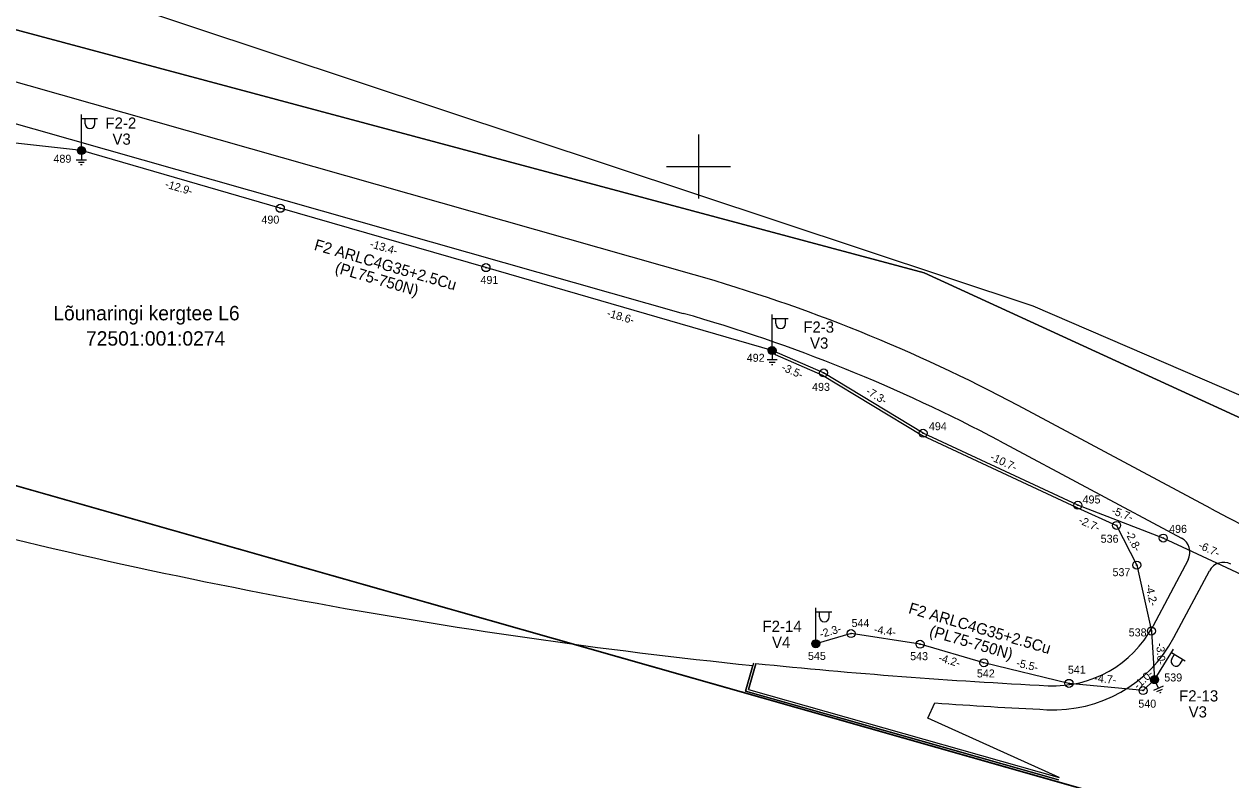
# Model space of a CAD drawing. Extents: x 528816 to 533196, y 6574767 to 6575847.
# Drawn here: x 530507.9 to 530583.3, y 6575161.7 to 6575208.9 of the extents above; entities that cross this region are included whole.
import ezdxf

# ---------------------------------------------------------------- set-up
doc = ezdxf.new("R2010")
doc.units = 0
for name, color, linetype in [('JOONSIDE', 7, 'Continuous'), ('KOORDPUNKT', 7, 'Continuous'), ('MOOTPIIR', 7, 'Continuous'), ('MPKAABEL', 7, 'Continuous'), ('PIIR', 7, 'Continuous'), ('POST', 7, 'Continuous'), ('TEE', 7, 'Continuous'), ('VORK', 7, 'Continuous')]:
    doc.layers.add(name, color=color, linetype=linetype)

msp = doc.modelspace()

# ---------------------------------------------------------------- linework, layer by layer
at = {"layer": 'KOORDPUNKT'}
for centre, radius in [((530511.449, 6575200.995), 0.25), ((530511.449, 6575200.995), 0.025), ((530511.449, 6575200.995), 0.0221), ((530511.449, 6575200.995), 0.0191), ((530511.449, 6575200.995), 0.0161), ((530511.449, 6575200.995), 0.0132), ((530511.449, 6575200.995), 0.0102), ((530511.449, 6575200.995), 0.00726), ((530511.449, 6575200.995), 0.0043), ((530523.878, 6575197.39), 0.25), ((530523.878, 6575197.39), 0.025), ((530523.878, 6575197.39), 0.0221), ((530523.878, 6575197.39), 0.0191), ((530523.878, 6575197.39), 0.0161), ((530523.878, 6575197.39), 0.0132), ((530523.878, 6575197.39), 0.0102), ((530523.878, 6575197.39), 0.00726), ((530523.878, 6575197.39), 0.0043), ((530536.726, 6575193.685), 0.25), ((530536.726, 6575193.685), 0.025), ((530536.726, 6575193.685), 0.0221), ((530536.726, 6575193.685), 0.0191), ((530536.726, 6575193.685), 0.0161), ((530536.726, 6575193.685), 0.0132), ((530536.726, 6575193.685), 0.0102), ((530536.726, 6575193.685), 0.00726), ((530536.726, 6575193.685), 0.0043), ((530554.604, 6575188.508), 0.25), ((530554.604, 6575188.508), 0.025), ((530554.604, 6575188.508), 0.0221), ((530554.604, 6575188.508), 0.0191), ((530554.604, 6575188.508), 0.0161), ((530554.604, 6575188.508), 0.0132), ((530554.604, 6575188.508), 0.0102), ((530554.604, 6575188.508), 0.00726), ((530554.604, 6575188.508), 0.0043), ((530557.816, 6575187.112), 0.25), ((530557.816, 6575187.112), 0.025), ((530557.816, 6575187.112), 0.0221), ((530557.816, 6575187.112), 0.0191), ((530557.816, 6575187.112), 0.0161), ((530557.816, 6575187.112), 0.0132), ((530557.816, 6575187.112), 0.0102), ((530557.816, 6575187.112), 0.00726), ((530557.816, 6575187.112), 0.0043), ((530564.032, 6575183.347), 0.25), ((530564.032, 6575183.347), 0.025), ((530564.032, 6575183.347), 0.0221), ((530564.032, 6575183.347), 0.0191), ((530564.032, 6575183.347), 0.0161), ((530564.032, 6575183.347), 0.0132), ((530564.032, 6575183.347), 0.0102), ((530564.032, 6575183.347), 0.00726), ((530564.032, 6575183.347), 0.0043), ((530573.702, 6575178.845), 0.25), ((530573.702, 6575178.845), 0.025), ((530573.702, 6575178.845), 0.0221), ((530573.702, 6575178.845), 0.0191), ((530573.702, 6575178.845), 0.0161), ((530573.702, 6575178.845), 0.0132), ((530573.702, 6575178.845), 0.0102), ((530573.702, 6575178.845), 0.00726), ((530573.702, 6575178.845), 0.0043), ((530576.124, 6575177.586), 0.25), ((530576.124, 6575177.586), 0.025), ((530576.124, 6575177.586), 0.0221), ((530576.124, 6575177.586), 0.0191), ((530576.124, 6575177.586), 0.0161), ((530576.124, 6575177.586), 0.0132), ((530576.124, 6575177.586), 0.0102), ((530576.124, 6575177.586), 0.00726), ((530576.124, 6575177.586), 0.0043), ((530579.039, 6575176.797), 0.25), ((530579.039, 6575176.797), 0.025), ((530579.039, 6575176.797), 0.0221), ((530579.039, 6575176.797), 0.0191), ((530579.039, 6575176.797), 0.0161), ((530579.039, 6575176.797), 0.0132), ((530579.039, 6575176.797), 0.0102), ((530579.039, 6575176.797), 0.00726), ((530579.039, 6575176.797), 0.0043), ((530577.384, 6575175.104), 0.25), ((530577.384, 6575175.104), 0.025), ((530577.384, 6575175.104), 0.0221), ((530577.384, 6575175.104), 0.0191), ((530577.384, 6575175.104), 0.0161), ((530577.384, 6575175.104), 0.0132), ((530577.384, 6575175.104), 0.0102), ((530577.384, 6575175.104), 0.00726), ((530577.384, 6575175.104), 0.0043), ((530559.535, 6575170.833), 0.25), ((530578.298, 6575170.991), 0.25), ((530578.298, 6575170.991), 0.025), ((530578.298, 6575170.991), 0.0221), ((530578.298, 6575170.991), 0.0191), ((530578.298, 6575170.991), 0.0161), ((530578.298, 6575170.991), 0.0132), ((530578.298, 6575170.991), 0.0102), ((530557.332, 6575170.197), 0.25), ((530559.535, 6575170.833), 0.025), ((530559.535, 6575170.833), 0.0221), ((530559.535, 6575170.833), 0.0191), ((530559.535, 6575170.833), 0.0161), ((530559.535, 6575170.833), 0.0132), ((530559.535, 6575170.833), 0.0102), ((530559.535, 6575170.833), 0.00726), ((530559.535, 6575170.833), 0.0043), ((530563.843, 6575170.167), 0.25), ((530578.298, 6575170.991), 0.00726), ((530578.298, 6575170.991), 0.0043), ((530557.332, 6575170.197), 0.025), ((530557.332, 6575170.197), 0.0221), ((530557.332, 6575170.197), 0.0191), ((530557.332, 6575170.197), 0.0161), ((530557.332, 6575170.197), 0.0132), ((530557.332, 6575170.197), 0.0102), ((530557.332, 6575170.197), 0.00726), ((530557.332, 6575170.197), 0.0043), ((530563.843, 6575170.167), 0.025), ((530563.843, 6575170.167), 0.0221), ((530563.843, 6575170.167), 0.0191), ((530563.843, 6575170.167), 0.0161), ((530563.843, 6575170.167), 0.0132), ((530563.843, 6575170.167), 0.0102), ((530563.843, 6575170.167), 0.00726), ((530563.843, 6575170.167), 0.0043), ((530567.83, 6575169.004), 0.25), ((530567.83, 6575169.004), 0.025), ((530567.83, 6575169.004), 0.0221), ((530567.83, 6575169.004), 0.0191), ((530567.83, 6575169.004), 0.0161), ((530567.83, 6575169.004), 0.0132), ((530567.83, 6575169.004), 0.0102), ((530567.83, 6575169.004), 0.00726), ((530567.83, 6575169.004), 0.0043), ((530578.498, 6575167.953), 0.25), ((530573.148, 6575167.723), 0.25), ((530573.148, 6575167.723), 0.025), ((530573.148, 6575167.723), 0.0221), ((530573.148, 6575167.723), 0.0191), ((530573.148, 6575167.723), 0.0161), ((530573.148, 6575167.723), 0.0132), ((530573.148, 6575167.723), 0.0102), ((530573.148, 6575167.723), 0.00726), ((530573.148, 6575167.723), 0.0043), ((530577.776, 6575167.271), 0.25), ((530577.776, 6575167.271), 0.025), ((530577.776, 6575167.271), 0.0221), ((530577.776, 6575167.271), 0.0191), ((530577.776, 6575167.271), 0.0161), ((530577.776, 6575167.271), 0.0132), ((530577.776, 6575167.271), 0.0102), ((530577.776, 6575167.271), 0.00726), ((530577.776, 6575167.271), 0.0043), ((530578.498, 6575167.953), 0.025), ((530578.498, 6575167.953), 0.0221), ((530578.498, 6575167.953), 0.0191), ((530578.498, 6575167.953), 0.0161), ((530578.498, 6575167.953), 0.0132), ((530578.498, 6575167.953), 0.0102), ((530578.498, 6575167.953), 0.00726), ((530578.498, 6575167.953), 0.0043)]:
    msp.add_circle(centre, radius, dxfattribs=at)
at = {"layer": 'MOOTPIIR'}
msp.add_lwpolyline([(530186.937, 6575318.1), (530254.624, 6575284.971), (530455.781, 6575231.107), (530491.77, 6575267.096), (530520.371, 6575255.894), (530510.599, 6575211.325), (530570.898, 6575191.304), (530636.679, 6575162.942), (531283.05, 6574977.754)], dxfattribs=at)
at = {"layer": 'MPKAABEL'}
for points in [[(530554.604, 6575188.508), (530536.726, 6575193.685), (530523.878, 6575197.39), (530511.449, 6575200.995), (530496.655, 6575202.647), (530495.158, 6575201.992), (530493.611, 6575198.203), (530492.034, 6575196.102)], [(530554.604, 6575188.508), (530536.726, 6575193.685), (530523.878, 6575197.39), (530511.449, 6575200.995), (530496.655, 6575202.647), (530495.158, 6575201.992), (530493.611, 6575198.203), (530492.034, 6575196.102)], [(530511.767, 6575200.405), (530511.132, 6575200.405)], [(530511.449, 6575200.745), (530511.449, 6575200.405)], [(530511.633, 6575200.255), (530511.266, 6575200.255)], [(530511.5, 6575200.105), (530511.4, 6575200.105)], [(530554.604, 6575188.508), (530554.786, 6575188.266), (530557.747, 6575186.978), (530563.961, 6575183.214), (530573.643, 6575178.707), (530576.124, 6575177.586), (530577.384, 6575175.104), (530578.298, 6575170.991), (530578.498, 6575167.953), (530577.776, 6575167.271), (530573.148, 6575167.723), (530567.83, 6575169.004), (530563.843, 6575170.167), (530559.535, 6575170.833), (530557.332, 6575170.197)], [(530554.604, 6575188.508), (530554.786, 6575188.266), (530557.747, 6575186.978), (530563.961, 6575183.214), (530573.643, 6575178.707), (530576.124, 6575177.586), (530577.384, 6575175.104), (530578.298, 6575170.991), (530578.498, 6575167.953), (530577.776, 6575167.271), (530573.148, 6575167.723), (530567.83, 6575169.004), (530563.843, 6575170.167), (530559.535, 6575170.833), (530557.332, 6575170.197)], [(530585.152, 6575173.935), (530579.039, 6575176.797), (530573.702, 6575178.845), (530564.032, 6575183.347), (530557.816, 6575187.112), (530554.604, 6575188.508)], [(530585.152, 6575173.935), (530579.039, 6575176.797), (530573.702, 6575178.845), (530564.032, 6575183.347), (530557.816, 6575187.112), (530554.604, 6575188.508)], [(530554.922, 6575187.919), (530554.287, 6575187.919)], [(530554.788, 6575187.769), (530554.421, 6575187.769)], [(530554.655, 6575187.619), (530554.555, 6575187.619)], [(530554.604, 6575188.258), (530554.604, 6575187.919)], [(530579.023, 6575167.536), (530578.438, 6575167.286)], [(530578.597, 6575167.723), (530578.73, 6575167.411)], [(530578.959, 6575167.345), (530578.62, 6575167.201)], [(530578.894, 6575167.155), (530578.803, 6575167.115)]]:
    msp.add_lwpolyline(points, dxfattribs=at)
at = {"layer": 'PIIR'}
for points in [[(531020.33, 6575014.24), (530966.07, 6575030.24), (530793.5, 6575079.3), (530278.67, 6575225.64), (530265.8, 6575197.59), (530166.23, 6575226.19), (530152.8, 6575230.08), (530063.81, 6575254.65), (529885.42, 6575305.46), (529685.86, 6575362.65), (529644.23, 6575374.4), (529496.38, 6575415.64), (529572.28, 6575460.11), (530185.04, 6575286.93), (530470.09, 6575205.98), (530493.49, 6575199.35), (530487.53, 6575185.69), (530728.61, 6575117.21), (530740.69, 6575113.94), (530801.34, 6575096.61), (530968.39, 6575049.03), (530969.25, 6575061.78), (530969.57, 6575066.46)], [(530920.711, 6575043.135), (530793.5, 6575079.3), (530278.67, 6575225.64), (530265.8, 6575197.59), (530166.23, 6575226.19), (530152.8, 6575230.08), (530063.81, 6575254.65), (529885.42, 6575305.46), (529685.86, 6575362.65), (529644.23, 6575374.4), (529496.38, 6575415.64), (529572.28, 6575460.11), (530185.04, 6575286.93), (530470.09, 6575205.98), (530493.49, 6575199.35), (530487.53, 6575185.69), (530728.61, 6575117.21), (530740.69, 6575113.94), (530801.34, 6575096.61), (530931.027, 6575059.672)]]:
    msp.add_lwpolyline(points, dxfattribs=at)
for points in [[(530493.49, 6575199.35), (530518.6, 6575257.01), (530519.6, 6575256.55), (530500.28, 6575210.45), (530564.11, 6575193.37), (530623.96, 6575165.88), (530735.09, 6575131.66), (530728.61, 6575117.21), (530487.53, 6575185.69)], [(530500.28, 6575210.45), (530519.6, 6575256.55), (530746.7, 6575157.66), (530735.09, 6575131.66), (530623.96, 6575165.88), (530564.11, 6575193.37)]]:
    msp.add_lwpolyline(points, close=True, dxfattribs=at)
at = {"layer": 'POST'}
for p, q in [((530511.449, 6575201.245), (530511.449, 6575203.245)), ((530511.449, 6575202.995), (530512.449, 6575202.995)), ((530511.676, 6575202.674), (530511.676, 6575202.995)), ((530512.289, 6575202.674), (530512.289, 6575202.995)), ((530511.449, 6575200.995), (530511.449, 6575200.995)), ((530554.604, 6575188.759), (530554.604, 6575190.759)), ((530554.604, 6575190.509), (530555.604, 6575190.509)), ((530554.831, 6575190.188), (530554.831, 6575190.509)), ((530555.444, 6575190.188), (530555.444, 6575190.509)), ((530554.604, 6575188.508), (530554.604, 6575188.508)), ((530557.332, 6575170.447), (530557.332, 6575172.447)), ((530557.332, 6575172.197), (530558.332, 6575172.197)), ((530557.559, 6575171.876), (530557.559, 6575172.197)), ((530558.172, 6575171.876), (530558.172, 6575172.197)), ((530557.332, 6575170.197), (530557.332, 6575170.197)), ((530578.63, 6575168.165), (530579.682, 6575169.866)), ((530579.55, 6575169.654), (530580.401, 6575169.128)), ((530579.574, 6575169.262), (530579.743, 6575169.535)), ((530580.095, 6575168.939), (530580.264, 6575169.212)), ((530578.498, 6575167.953), (530578.498, 6575167.953))]:
    msp.add_line(p, q, dxfattribs=at)
for centre, radius in [((530511.449, 6575200.995), 0.25), ((530511.449, 6575200.995), 0.225), ((530511.449, 6575200.995), 0.2), ((530511.449, 6575200.995), 0.175), ((530511.449, 6575200.995), 0.15), ((530511.449, 6575200.995), 0.125), ((530511.449, 6575200.995), 0.1), ((530511.449, 6575200.995), 0.075), ((530511.449, 6575200.995), 0.05), ((530511.449, 6575200.995), 0.025), ((530554.604, 6575188.508), 0.25), ((530554.604, 6575188.508), 0.225), ((530554.604, 6575188.508), 0.2), ((530554.604, 6575188.508), 0.175), ((530554.604, 6575188.508), 0.15), ((530554.604, 6575188.508), 0.125), ((530554.604, 6575188.508), 0.1), ((530554.604, 6575188.508), 0.075), ((530554.604, 6575188.508), 0.05), ((530554.604, 6575188.508), 0.025), ((530557.332, 6575170.197), 0.25), ((530557.332, 6575170.197), 0.225), ((530557.332, 6575170.197), 0.2), ((530557.332, 6575170.197), 0.175), ((530557.332, 6575170.197), 0.15), ((530557.332, 6575170.197), 0.125), ((530557.332, 6575170.197), 0.1), ((530557.332, 6575170.197), 0.075), ((530557.332, 6575170.197), 0.05), ((530557.332, 6575170.197), 0.025), ((530578.498, 6575167.953), 0.25), ((530578.498, 6575167.953), 0.225), ((530578.498, 6575167.953), 0.2), ((530578.498, 6575167.953), 0.175), ((530578.498, 6575167.953), 0.15), ((530578.498, 6575167.953), 0.125), ((530578.498, 6575167.953), 0.1), ((530578.498, 6575167.953), 0.075), ((530578.498, 6575167.953), 0.05), ((530578.498, 6575167.953), 0.025)]:
    msp.add_circle(centre, radius, dxfattribs=at)
for centre, start, end in [((530511.983, 6575202.674), 180, 0), ((530555.138, 6575190.188), 180, 0), ((530557.866, 6575171.876), 180, 0), ((530579.835, 6575169.1), 148.27572, 328.27572)]:
    msp.add_arc(centre, 0.306, start, end, dxfattribs=at)
at = {"layer": 'TEE'}
for p, q in [((530549.731, 6575193.235), (530499.456, 6575207.511)), ((530497.747, 6575205.398), (530549.048, 6575190.83)), ((530582.008, 6575178.651), (530569.976, 6575185.069)), ((530568.799, 6575182.864), (530580.176, 6575176.794)), ((530580.589, 6575175.443), (530578.377, 6575171.282)), ((530579.701, 6575170.578), (530581.921, 6575174.752))]:
    msp.add_line(p, q, dxfattribs=at)
for points in [[(530553.436, 6575168.983), (530552.942, 6575167.244), (530572.483, 6575161.695)], [(530572.483, 6575161.695), (530564.057, 6575164.087), (530552.942, 6575167.244), (530553.394, 6575168.837)], [(530553.587, 6575168.968), (530553.127, 6575167.347), (530553.58, 6575168.942), (530553.127, 6575167.347), (530572.544, 6575161.832), (530564.339, 6575165.542), (530564.772, 6575166.498), (530564.772, 6575166.498)], [(530553.58, 6575168.942), (530553.127, 6575167.347), (530572.534, 6575161.836)]]:
    msp.add_lwpolyline(points, dxfattribs=at)
for centre, radius, start, end in [((530521.731, 6575094.633), 102.5, 61.92149, 74.14713), ((530521.731, 6575094.633), 100, 61.92149, 74.14713), ((530589.372, 6575518.189), 351.2, 254.85718, 264.12023), ((530666.731, 6575337.465), 180, 241.92149, 254.14713), ((530579.706, 6575175.912), 1, 332.00196, 61.92149), ((530582.803, 6575174.283), 1, 62.78258, 152.00196), ((530572.196, 6575174.568), 7, 267.13845, 332.00196), ((530572.196, 6575174.568), 8.5, 267.13845, 332.00196), ((530589.372, 6575518.189), 351.05, 264.14939, 267.13845), ((530589.372, 6575518.189), 352.55, 265.99882, 267.13845)]:
    msp.add_arc(centre, radius, start, end, dxfattribs=at)
at = {"layer": 'VORK'}
for p, q in [((530550, 6575202), (530550, 6575198)), ((530548, 6575200), (530552, 6575200))]:
    msp.add_line(p, q, dxfattribs=at)

# ---------------------------------------------------------------- texts
at = {"layer": 'JOONSIDE'}
for s, rotation, p in [('-12.9-', 343.82845, (530516.64, 6575198.693)), ('-13.4-', 343.91457, (530529.436, 6575194.96)), ('-18.6-', 343.8507, (530544.234, 6575190.639)), ('-3.5-', 336.4985, (530555.145, 6575187.285)), ('-7.3-', 328.79692, (530560.412, 6575185.832)), ('-10.7-', 335.03503, (530568.179, 6575181.692)), ('-5.7-', 339.00638, (530575.76, 6575178.323)), ('-2.7-', 335.68487, (530573.699, 6575177.742)), ('-2.8-', 296.91486, (530576.637, 6575177.127)), ('-6.7-', 334.91183, (530581.185, 6575176.177)), ('-4.2-', 282.52881, (530577.917, 6575173.858)), ('-2.3-', 16.10675, (530557.644, 6575170.547)), ('-4.4-', 351.21187, (530560.937, 6575170.869)), ('-3.0-', 273.77528, (530578.598, 6575170.237)), ('-4.2-', 343.73814, (530564.952, 6575169.115)), ('-5.5-', 346.4566, (530569.818, 6575168.782)), ('-4.7-', 354.42182, (530574.715, 6575167.821)), ('-1.0-', 43.32731, (530577.457, 6575167.313))]:
    msp.add_text(s, height=0.5, rotation=rotation, dxfattribs=at).set_placement(p)
at = {"layer": 'KOORDPUNKT'}
for s, p in [('489', (530509.707, 6575200.236)), ('490', (530522.698, 6575196.435)), ('491', (530536.382, 6575192.667)), ('492', (530553.017, 6575187.806)), ('493', (530557.099, 6575185.988)), ('494', (530564.397, 6575183.53)), ('495', (530573.997, 6575178.957)), ('496', (530579.404, 6575177.12)), ('536', (530575.127, 6575176.504)), ('537', (530575.867, 6575174.416)), ('544', (530559.563, 6575171.24)), ('538', (530576.879, 6575170.654)), ('545', (530556.841, 6575169.185)), ('543', (530563.225, 6575169.17)), ('541', (530573.078, 6575168.327)), ('542', (530567.394, 6575168.091)), ('539', (530579.103, 6575167.84)), ('540', (530577.481, 6575166.203))]:
    msp.add_text(s, height=0.5, dxfattribs=at).set_placement(p)
at = {"layer": 'MPKAABEL'}
for s, rotation, p in [('F2 ARLC4G35+2.5Cu', 343.8633, (530525.942, 6575194.808)), ('(PL75-750N)', 343.8633, (530527.245, 6575193.391)), ('F2 ARLC4G35+2.5Cu', 343.73814, (530563.074, 6575172.116)), ('(PL75-750N)', 343.73814, (530564.374, 6575170.695))]:
    msp.add_text(s, height=0.7, rotation=rotation, dxfattribs=at).set_placement(p)
at = {"layer": 'PIIR'}
for s, p in [('Lõunaringi kergtee L6', (530509.694, 6575190.394)), ('72501:001:0274', (530511.736, 6575188.814))]:
    msp.add_text(s, height=0.9, dxfattribs=at).set_placement(p)
at = {"layer": 'POST'}
for s, p in [('F2-2', (530512.952, 6575202.362)), ('V3', (530513.39, 6575201.362)), ('F2-3', (530556.549, 6575189.623)), ('V3', (530556.969, 6575188.623)), ('F2-14', (530554.001, 6575170.934)), ('V4', (530554.596, 6575169.934)), ('F2-13', (530580.026, 6575166.59)), ('V3', (530580.621, 6575165.59))]:
    msp.add_text(s, height=0.7, dxfattribs=at).set_placement(p)

doc.saveas('drawing.dxf')
